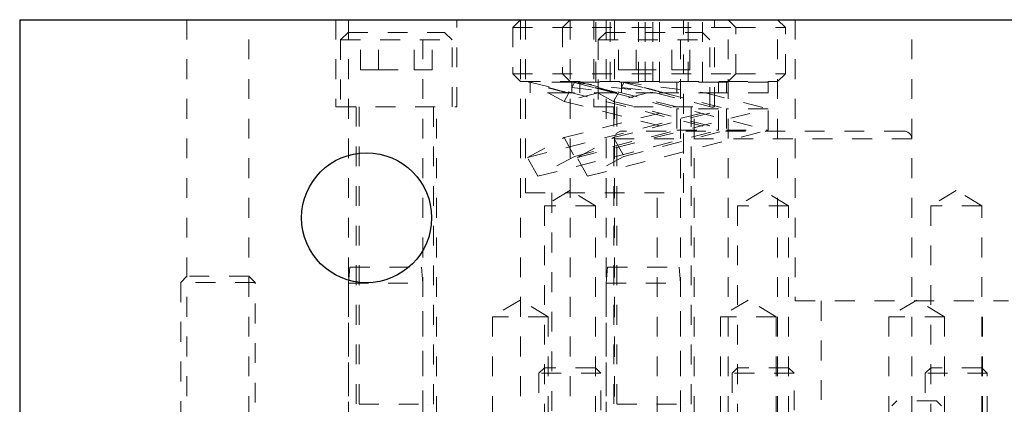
# Model space of a CAD drawing. Header units: inches. Extents: x 1802 to 2468, y -208 to -72.
# Tile 434 of 595: x 2175.38 to 2180.35, y -111.84 to -109.9. Entities that reach past the tile are written whole.
import ezdxf

# ---------------------------------------------------------------- set-up
doc = ezdxf.new("R2010")
doc.units = ezdxf.units.IN
doc.header["$LTSCALE"] = 0.5
doc.header["$MEASUREMENT"] = 0
doc.linetypes.add('HIDDEN', pattern=[0.225, 0.15, -0.075])
doc.layers.add('DST-M-S', color=53, linetype='Continuous')
doc.layers.add('SVF-M-S', color=8, linetype='Continuous')

msp = doc.modelspace()

# ---------------------------------------------------------------- linework, layer by layer
at = {"layer": 'DST-M-S', "linetype": 'Continuous', "lineweight": 25}
for q in [(2183.36027, -109.90203), (2175.38027, -111.90203)]:
    msp.add_line((2175.38027, -109.90203), q, dxfattribs=at)
at = {"layer": 'DST-M-S', "linetype": 'HIDDEN', "lineweight": 18}
for p, q in [((2176.22402, -109.90203), (2176.22402, -111.90203)), ((2176.53652, -111.90203), (2176.53652, -109.90203)), ((2176.97577, -109.90203), (2176.97577, -110.34203)), ((2177.03897, -109.90203), (2177.03897, -111.90203)), ((2177.41397, -111.90203), (2177.41397, -109.90203)), ((2177.58477, -110.34203), (2177.58477, -109.90203)), ((2177.90682, -109.90203), (2177.90682, -111.90203)), ((2177.93177, -109.90203), (2177.93177, -110.77703)), ((2178.15682, -109.90203), (2178.15682, -111.90203)), ((2178.27577, -109.90203), (2178.27577, -110.34203)), ((2178.33897, -109.90203), (2178.33897, -111.90203)), ((2178.38027, -109.90203), (2178.38027, -111.90203)), ((2178.71397, -111.90203), (2178.71397, -109.90203)), ((2178.72877, -110.77703), (2178.72877, -109.90203)), ((2178.88477, -110.34203), (2178.88477, -109.90203)), ((2178.95372, -111.90203), (2178.95372, -109.90203)), ((2179.20372, -111.90203), (2179.20372, -109.90203)), ((2179.29277, -109.90203), (2179.29277, -111.32203)), ((2179.88027, -111.90203), (2179.88027, -109.90203)), ((2176.97577, -110.34203), (2177.58477, -110.34203)), ((2177.07727, -110.34203), (2177.07727, -111.90203)), ((2177.48327, -111.90203), (2177.48327, -110.34203)), ((2178.27577, -110.34203), (2178.88477, -110.34203)), ((2178.37727, -110.34203), (2178.37727, -111.90203)), ((2178.78327, -111.90203), (2178.78327, -110.34203)), ((2178.38027, -110.5039), (2179.88027, -110.5039)), ((2178.38027, -110.5039), (2178.38027, -111.90203)), ((2179.8409, -110.46453), (2178.41964, -110.46453)), ((2179.88027, -111.90203), (2179.88027, -110.5039)), ((2177.93177, -110.77703), (2178.72877, -110.77703)), ((2178.15599, -110.76482), (2178.02749, -110.84203)), ((2178.06477, -110.77703), (2178.06477, -111.90203)), ((2178.28449, -110.84203), (2178.15599, -110.76482)), ((2178.59577, -111.90203), (2178.59577, -110.77703)), ((2179.13027, -110.76482), (2179.00177, -110.84203)), ((2179.25877, -110.84203), (2179.13027, -110.76482)), ((2180.10455, -110.76482), (2179.97605, -110.84203)), ((2180.23305, -110.84203), (2180.10455, -110.76482)), ((2178.28449, -110.84203), (2178.02749, -110.84203)), ((2178.02749, -110.84203), (2178.02749, -111.90203)), ((2178.28449, -111.90203), (2178.28449, -110.84203)), ((2179.25877, -110.84203), (2179.00177, -110.84203)), ((2179.00177, -110.84203), (2179.00177, -111.90203)), ((2179.25877, -111.90203), (2179.25877, -110.84203)), ((2180.23305, -110.84203), (2179.97605, -110.84203)), ((2179.97605, -110.84203), (2179.97605, -111.90203)), ((2180.23305, -111.90203), (2180.23305, -110.84203)), ((2177.90527, -111.31754), (2177.76464, -111.40203)), ((2178.04589, -111.40203), (2177.90527, -111.31754)), ((2179.05527, -111.31754), (2178.91464, -111.40203)), ((2179.19589, -111.40203), (2179.05527, -111.31754)), ((2179.29277, -111.32203), (2180.36777, -111.32203)), ((2179.42402, -111.32203), (2179.42402, -111.90203)), ((2179.90527, -111.31754), (2179.76464, -111.40203)), ((2180.04589, -111.40203), (2179.90527, -111.31754)), ((2180.23652, -111.90203), (2180.23652, -111.32203)), ((2178.04589, -111.40203), (2177.76464, -111.40203)), ((2177.76464, -111.40203), (2177.76464, -111.90203)), ((2178.04589, -111.90203), (2178.04589, -111.40203)), ((2179.19589, -111.40203), (2178.91464, -111.40203)), ((2178.91464, -111.40203), (2178.91464, -111.90203)), ((2179.19589, -111.90203), (2179.19589, -111.40203)), ((2180.04589, -111.40203), (2179.76464, -111.40203)), ((2179.76464, -111.40203), (2179.76464, -111.90203)), ((2180.04589, -111.90203), (2180.04589, -111.40203)), ((2178.02749, -111.65903), (2177.99974, -111.68678)), ((2178.31224, -111.68678), (2177.99974, -111.68678)), ((2177.99974, -111.68678), (2177.99974, -111.90203)), ((2178.28449, -111.65903), (2178.02749, -111.65903)), ((2178.31224, -111.68678), (2178.28449, -111.65903)), ((2178.31224, -112.27354), (2178.31224, -111.68678)), ((2179.00177, -111.65903), (2178.97402, -111.68678)), ((2179.28652, -111.68678), (2178.97402, -111.68678)), ((2178.97402, -111.68678), (2178.97402, -112.27354)), ((2179.25877, -111.65903), (2179.00177, -111.65903)), ((2179.28652, -111.68678), (2179.25877, -111.65903)), ((2179.28652, -112.27354), (2179.28652, -111.68678)), ((2179.97605, -111.65903), (2179.9483, -111.68678)), ((2180.2608, -111.68678), (2179.9483, -111.68678)), ((2179.9483, -111.68678), (2179.9483, -112.27354)), ((2180.23305, -111.65903), (2179.97605, -111.65903)), ((2180.2608, -111.68678), (2180.23305, -111.65903)), ((2180.2608, -111.90203), (2180.2608, -111.68678))]:
    msp.add_line(p, q, dxfattribs=at)
at = {"layer": 'DST-M-S', "linetype": 'Continuous', "lineweight": 25}
msp.add_circle((2177.13027, -110.90203), 0.3281, dxfattribs=at)
at = {"layer": 'DST-M-S', "linetype": 'HIDDEN', "lineweight": 18}
for centre, start, end in [((2178.41964, -110.5039), 90, 180), ((2179.8409, -110.5039), 0, 90)]:
    msp.add_arc(centre, 0.03937, start, end, dxfattribs=at)
at = {"layer": 'SVF-M-S', "linetype": 'HIDDEN', "lineweight": 18}
for p, q in [((2177.90682, -109.90203), (2177.86777, -109.94108)), ((2178.15682, -109.90203), (2178.11777, -109.94108)), ((2178.28593, -110.21453), (2178.28593, -109.90203)), ((2178.3581, -110.21453), (2178.3581, -109.90203)), ((2178.50244, -110.21453), (2178.50244, -109.90203)), ((2178.53593, -110.21453), (2178.53593, -109.90203)), ((2178.5746, -110.21453), (2178.5746, -109.90203)), ((2178.6081, -110.21453), (2178.6081, -109.90203)), ((2178.75244, -110.21453), (2178.75244, -109.90203)), ((2178.8246, -110.21453), (2178.8246, -109.90203)), ((2178.99277, -109.94108), (2178.95372, -109.90203)), ((2179.24277, -109.94108), (2179.20372, -109.90203)), ((2177.86777, -109.94108), (2178.99277, -109.94108)), ((2177.86777, -109.94108), (2177.86777, -110.17548)), ((2178.11777, -109.94108), (2178.11777, -110.17548)), ((2178.99277, -109.94108), (2179.24277, -109.94108)), ((2178.99277, -110.17548), (2178.99277, -109.94108)), ((2179.24277, -110.17548), (2179.24277, -109.94108)), ((2177.03652, -109.96703), (2176.99902, -110.00453)), ((2176.99902, -110.00453), (2177.56152, -110.00453)), ((2176.99902, -110.00453), (2176.99902, -110.34203)), ((2177.03652, -109.96703), (2177.52402, -109.96703)), ((2177.10013, -110.15453), (2177.10013, -109.96703)), ((2177.1902, -110.15453), (2177.1902, -109.96703)), ((2177.37033, -110.15453), (2177.37033, -109.96703)), ((2177.4604, -110.15453), (2177.4604, -109.96703)), ((2177.56152, -110.00453), (2177.52402, -109.96703)), ((2177.56152, -110.34203), (2177.56152, -110.00453)), ((2178.33652, -109.96703), (2178.29902, -110.00453)), ((2178.29902, -110.00453), (2178.86152, -110.00453)), ((2178.29902, -110.00453), (2178.29902, -110.34203)), ((2178.33652, -109.96703), (2178.82402, -109.96703)), ((2178.40013, -110.15453), (2178.40013, -109.96703)), ((2178.4902, -110.15453), (2178.4902, -109.96703)), ((2178.67033, -110.15453), (2178.67033, -109.96703)), ((2178.7604, -110.15453), (2178.7604, -109.96703)), ((2178.86152, -110.00453), (2178.82402, -109.96703)), ((2178.86152, -110.34203), (2178.86152, -110.00453)), ((2177.10013, -110.15453), (2177.1902, -110.15453)), ((2177.1902, -110.15453), (2177.37033, -110.15453)), ((2177.37033, -110.15453), (2177.4604, -110.15453)), ((2178.40013, -110.15453), (2178.4902, -110.15453)), ((2178.4902, -110.15453), (2178.67033, -110.15453)), ((2178.67033, -110.15453), (2178.7604, -110.15453)), ((2177.86777, -110.17548), (2178.99277, -110.17548)), ((2177.86777, -110.17548), (2177.90682, -110.21453)), ((2178.11777, -110.17548), (2178.15682, -110.21453)), ((2178.95372, -110.21453), (2178.99277, -110.17548)), ((2178.99277, -110.17548), (2179.24277, -110.17548)), ((2179.20372, -110.21453), (2179.24277, -110.17548)), ((2177.90682, -110.21453), (2178.95372, -110.21453)), ((2177.95527, -110.22119), (2177.94766, -110.21703)), ((2177.95384, -110.21703), (2178.90527, -110.46003)), ((2178.16527, -110.21703), (2177.95384, -110.21703)), ((2177.95527, -110.22119), (2177.95527, -110.21703)), ((2177.95527, -110.22119), (2177.95527, -110.27103)), ((2178.16527, -110.21703), (2178.58812, -110.27103)), ((2178.90527, -110.21703), (2178.16527, -110.21703)), ((2178.16527, -110.21703), (2178.16527, -110.24385)), ((2178.1783, -110.22), (2178.16527, -110.24385)), ((2178.16527, -110.24385), (2178.37812, -110.27103)), ((2178.16527, -110.24385), (2178.16527, -110.27103)), ((2178.17288, -110.21703), (2178.1783, -110.22)), ((2178.1783, -110.22), (2178.37812, -110.27103)), ((2178.20527, -110.22119), (2178.19766, -110.21703)), ((2178.20384, -110.21703), (2179.15527, -110.46003)), ((2178.20527, -110.22119), (2178.20527, -110.21703)), ((2178.20527, -110.22119), (2178.20527, -110.27103)), ((2178.41527, -110.21703), (2178.83812, -110.27103)), ((2178.41527, -110.21703), (2178.41527, -110.24385)), ((2178.4283, -110.22), (2178.41527, -110.24385)), ((2178.41527, -110.24385), (2178.62812, -110.27103)), ((2178.41527, -110.24385), (2178.41527, -110.27103)), ((2178.42288, -110.21703), (2178.4283, -110.22)), ((2178.4283, -110.22), (2178.62812, -110.27103)), ((2178.69527, -110.27103), (2178.69527, -110.21703)), ((2179.15527, -110.21703), (2178.90527, -110.21703)), ((2178.90527, -110.27103), (2178.90527, -110.21703)), ((2178.94527, -110.27103), (2178.94527, -110.21703)), ((2178.95372, -110.21453), (2179.20372, -110.21453)), ((2179.15527, -110.27103), (2179.15527, -110.21703)), ((2178.14327, -110.27103), (2177.95527, -110.27103)), ((2178.12651, -110.31477), (2178.04647, -110.27103)), ((2178.12651, -110.31477), (2178.15041, -110.27103)), ((2178.29776, -110.27103), (2178.12651, -110.31477)), ((2178.14327, -110.27103), (2178.15041, -110.27103)), ((2178.37812, -110.27103), (2178.15041, -110.27103)), ((2178.37651, -110.31477), (2178.29647, -110.27103)), ((2178.37651, -110.31477), (2178.40041, -110.27103)), ((2178.54776, -110.27103), (2178.37651, -110.31477)), ((2178.37812, -110.27103), (2178.69527, -110.35203)), ((2178.58812, -110.27103), (2178.90527, -110.35203)), ((2178.90527, -110.27103), (2178.58812, -110.27103)), ((2178.62812, -110.27103), (2178.94527, -110.35203)), ((2178.83812, -110.27103), (2179.15527, -110.35203)), ((2179.15527, -110.27103), (2178.90527, -110.27103)), ((2177.09277, -110.34203), (2177.09277, -111.84243)), ((2177.46777, -111.84243), (2177.46777, -110.34203)), ((2177.94223, -110.598), (2178.90527, -110.35203)), ((2178.12651, -110.31477), (2178.69527, -110.46003)), ((2178.12651, -110.4973), (2178.69527, -110.35203)), ((2178.19223, -110.598), (2179.15527, -110.35203)), ((2178.37651, -110.31477), (2178.94527, -110.46003)), ((2178.37651, -110.4973), (2178.94527, -110.35203)), ((2178.39277, -110.34203), (2178.39277, -111.84243)), ((2178.90527, -110.35203), (2178.69527, -110.35203)), ((2178.69527, -110.35203), (2178.69527, -110.46003)), ((2178.76777, -111.84243), (2178.76777, -110.34203)), ((2178.90527, -110.46003), (2178.90527, -110.35203)), ((2179.15527, -110.35203), (2178.94527, -110.35203)), ((2178.94527, -110.35203), (2178.94527, -110.46003)), ((2179.15527, -110.46003), (2179.15527, -110.35203)), ((2177.99402, -110.69277), (2178.90527, -110.46003)), ((2178.1783, -110.59207), (2178.69527, -110.46003)), ((2178.24402, -110.69277), (2179.15527, -110.46003)), ((2178.4283, -110.59207), (2178.94527, -110.46003)), ((2178.69527, -110.46003), (2178.90527, -110.46003)), ((2178.94527, -110.46003), (2179.15527, -110.46003)), ((2177.94223, -110.598), (2178.12651, -110.4973)), ((2178.12651, -110.4973), (2178.1783, -110.59207)), ((2178.19223, -110.598), (2178.37651, -110.4973)), ((2178.37651, -110.4973), (2178.4283, -110.59207)), ((2177.99402, -110.69277), (2177.94223, -110.598)), ((2178.1783, -110.59207), (2177.99402, -110.69277)), ((2178.24402, -110.69277), (2178.19223, -110.598)), ((2178.4283, -110.59207), (2178.24402, -110.69277)), ((2177.04597, -111.15203), (2177.03897, -111.23203)), ((2177.04597, -111.15203), (2177.40697, -111.15203)), ((2177.41397, -111.23203), (2177.40697, -111.15203)), ((2178.34597, -111.15203), (2178.33897, -111.23203)), ((2178.34597, -111.15203), (2178.70697, -111.15203)), ((2178.71397, -111.23203), (2178.70697, -111.15203)), ((2176.22402, -111.19703), (2176.19277, -111.22828)), ((2176.53652, -111.19703), (2176.22402, -111.19703)), ((2176.56777, -111.22828), (2176.53652, -111.19703)), ((2176.56777, -111.22828), (2176.19277, -111.22828)), ((2176.19277, -111.22828), (2176.19277, -112.43527)), ((2176.56777, -112.43527), (2176.56777, -111.22828)), ((2177.03897, -111.23203), (2177.41397, -111.23203)), ((2177.03897, -111.23203), (2177.03897, -113.07403)), ((2177.41397, -113.07403), (2177.41397, -111.23203)), ((2178.33897, -111.23203), (2178.71397, -111.23203)), ((2178.33897, -111.23203), (2178.33897, -113.07403)), ((2178.71397, -113.07403), (2178.71397, -111.23203)), ((2177.09277, -111.84243), (2177.46777, -111.84243)), ((2178.39277, -111.84243), (2178.76777, -111.84243)), ((2179.80477, -111.82703), (2179.78027, -111.85153)), ((2180.00577, -111.82703), (2179.80477, -111.82703)), ((2180.03027, -111.85153), (2180.00577, -111.82703))]:
    msp.add_line(p, q, dxfattribs=at)
for centre, start, end in [((2177.11955, -111.84321), 290, 90), ((2177.44098, -111.84321), 90, 250), ((2178.41955, -111.84321), 290, 90), ((2178.74098, -111.84321), 90, 250)]:
    msp.add_arc(centre, 0.000787, start, end, dxfattribs=at)
for points, knots in [([(2178.14327, -110.27103), (2178.13301, -110.26835), (2178.11243, -110.26296), (2178.08395, -110.25546), (2178.0574, -110.24845), (2178.03364, -110.24214), (2178.01287, -110.23662), (2177.99508, -110.23187), (2177.9802, -110.22788), (2177.96977, -110.22509), (2177.96284, -110.22323), (2177.95852, -110.22207), (2177.95578, -110.22133), (2177.95544, -110.22124), (2177.95527, -110.22119)], [0, 0, 0, 0, 0.090906, 0.1824358, 0.2759616, 0.3701907, 0.4607382, 0.5519452, 0.6452656, 0.7393296, 0.8038609, 0.8686406, 0.9341891, 1, 1, 1, 1]), ([(2178.37812, -110.27103), (2178.36347, -110.26713), (2178.33375, -110.2592), (2178.29254, -110.24805), (2178.2548, -110.23774), (2178.2232, -110.22903), (2178.19719, -110.22181), (2178.18586, -110.21864), (2178.18011, -110.21703)], [0, 0, 0, 0, 0.1668889, 0.3386257, 0.5050913, 0.6766596, 0.8359266, 1, 1, 1, 1]), ([(2178.39327, -110.27103), (2178.38301, -110.26835), (2178.36243, -110.26296), (2178.33395, -110.25546), (2178.3074, -110.24845), (2178.28364, -110.24214), (2178.26287, -110.23662), (2178.24508, -110.23187), (2178.2302, -110.22788), (2178.21977, -110.22509), (2178.21284, -110.22323), (2178.20852, -110.22207), (2178.20578, -110.22133), (2178.20544, -110.22124), (2178.20527, -110.22119)], [0, 0, 0, 0, 0.090906, 0.1824358, 0.2759616, 0.3701907, 0.4607382, 0.5519452, 0.6452656, 0.7393296, 0.8038609, 0.8686406, 0.9341891, 1, 1, 1, 1]), ([(2178.62812, -110.27103), (2178.61347, -110.26713), (2178.58375, -110.2592), (2178.54254, -110.24805), (2178.5048, -110.23774), (2178.4732, -110.22903), (2178.44719, -110.22181), (2178.43586, -110.21864), (2178.43011, -110.21703)], [0, 0, 0, 0, 0.1668889, 0.3386257, 0.5050913, 0.6766596, 0.8359266, 1, 1, 1, 1]), ([(2178.58812, -110.27103), (2178.57076, -110.27103), (2178.53599, -110.27103), (2178.48296, -110.27103), (2178.42891, -110.27103), (2178.39509, -110.27103), (2178.37812, -110.27103)], [0, 0, 0, 0, 0.227462, 0.4553936, 0.726755, 1, 1, 1, 1])]:
    msp.add_open_spline(points, degree=3, knots=knots, dxfattribs=at)

doc.saveas('drawing.dxf')
